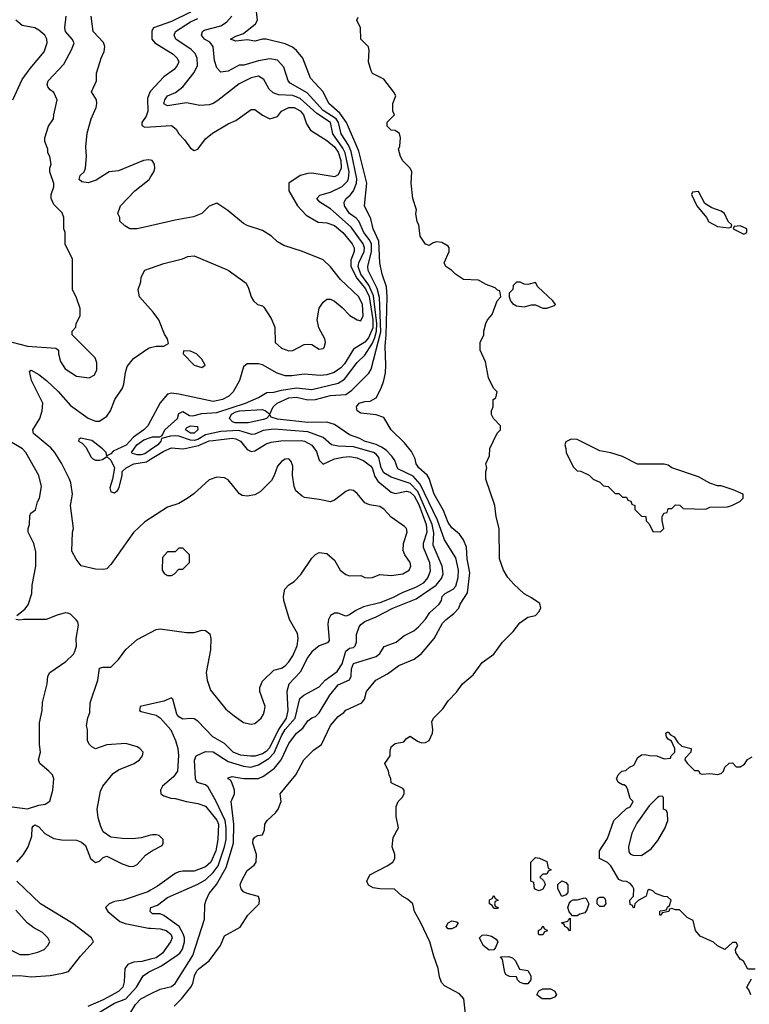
# Model space of a CAD drawing. Header units: inches. Extents: x 2348352 to 2479776, y 460422 to 613655.
# Tile 570 of 590: x 2449310 to 2453159, y 592540 to 597732. Entities that reach past the tile are written whole.
import ezdxf

# ---------------------------------------------------------------- set-up
doc = ezdxf.new("R2010")
doc.units = ezdxf.units.IN
doc.header["$MEASUREMENT"] = 0
doc.layers.add('C4549', color=7, linetype='Continuous')
doc.layers.add('C4559', color=7, linetype='Continuous')

msp = doc.modelspace()

# ---------------------------------------------------------------- linework, layer by layer
at = {"layer": 'C4549', "color": 4}
for points, elevation in [([(2449270, 596031), (2449350, 596011), (2449499.6, 595999.6), (2449514, 595990), (2449514, 595970), (2449524.7, 595930), (2449550, 595892), (2449610, 595852), (2449676.4, 595843.6), (2449702, 595858), (2449716.4, 595883.6), (2449716.4, 595923.6), (2449708, 595950), (2449586, 596070), (2449586, 596090), (2449606, 596110), (2449608, 596130), (2449628, 596170), (2449628, 596210), (2449610, 596266), (2449588, 596310), (2449588.7, 596470), (2449549.1, 596549.1), (2449548.7, 596610), (2449542, 596630), (2449542, 596690), (2449533.2, 596713.2), (2449490, 596758), (2449475.3, 596790), (2449475.3, 596810), (2449489, 596850), (2449488.9, 596868.9), (2449468.7, 596930), (2449468.7, 596950), (2449475.3, 596970), (2449468, 597010), (2449458, 597030), (2449458, 597050), (2449442, 597090), (2449442, 597110), (2449462, 597170), (2449488, 597210), (2449488.9, 597231.1), (2449508, 597310), (2449488.9, 597348.9), (2449470, 597362), (2449458, 597378), (2449454, 597390), (2449459, 597410), (2449542.5, 597497.5), (2449584.1, 597575.9), (2449597.2, 597610), (2449586, 597630), (2449552, 597670), (2449547, 597690), (2449555.6, 597750)], 68), ([(2450000, 596990.9), (2449990, 596992.7), (2449962, 596990), (2449830, 596936), (2449782, 596930), (2449713.5, 596886.5), (2449670, 596871.8), (2449637, 596877), (2449623.7, 596890), (2449629.3, 596910), (2449649.5, 596930.5), (2449656.2, 596950), (2449662, 597010), (2449658.9, 597061.1), (2449666.2, 597133.8), (2449686, 597210), (2449713.2, 597270), (2449717.2, 597290), (2449714, 597310), (2449689.1, 597350.9), (2449715.3, 597410), (2449715.3, 597450), (2449739, 597530), (2449755.5, 597564.5), (2449759, 597590), (2449751.9, 597611.9), (2449697.2, 597670), (2449686, 597750)], 64), ([(2449272.7, 597310), (2449322.4, 597417.6), (2449364.4, 597475.6), (2449438, 597562), (2449455.1, 597610), (2449452.3, 597630), (2449442.7, 597650), (2449410, 597677.2), (2449390, 597689.2), (2449322, 597702), (2449288.7, 597730)], 72), ([(2450000, 597354.4), (2449996, 597350), (2449984.1, 597315.9), (2449986, 597250), (2449976.1, 597223.9), (2449954.5, 597190), (2449953.6, 597173.6), (2449970, 597165.6), (2450000, 597167.4)], 56), ([(2450000, 596645.4), (2449930, 596629.2), (2449890, 596629), (2449864.7, 596644.7), (2449838, 596670), (2449838, 596690), (2449828, 596710), (2449842, 596750), (2449917.2, 596830), (2449992.7, 596890), (2450000, 596901.6)], 64), ([(2450000, 596205.6), (2449942, 596270), (2449935.3, 596310), (2449948.7, 596350), (2449950, 596374), (2449970, 596411.3), (2450000, 596421.7)], 64), ([(2450000, 595104.2), (2449970, 595085.2), (2449910, 595029), (2449790, 594859), (2449770, 594837.2), (2449750, 594832.3), (2449710, 594834.5), (2449633.2, 594853.2), (2449607.3, 594887.3), (2449585.2, 594930), (2449589, 595030), (2449594, 595050), (2449577.2, 595170), (2449588.7, 595230), (2449579.3, 595290), (2449573.2, 595310), (2449530, 595394), (2449495.1, 595450), (2449473.9, 595473.9), (2449382.7, 595550), (2449379.3, 595570), (2449416, 595630), (2449428.9, 595668.9), (2449432, 595710), (2449372, 595830), (2449362, 595878), (2449370, 595884.7), (2449410, 595861.6), (2449450.3, 595830.3), (2449511.8, 595771.8), (2449577.3, 595697.3), (2449670, 595630.4), (2449710, 595614.9), (2449730, 595615.5), (2449770, 595640.7), (2449789.5, 595670), (2449811.6, 595730), (2449851.8, 595790), (2449859.6, 595810), (2449867.5, 595872.5), (2449877, 595903), (2449910, 595946), (2449990, 596000.7), (2450000, 596003.2)], 64), ([(2450000, 595617.7), (2449985.2, 595590), (2449965.2, 595570), (2449910, 595530.4), (2449870.6, 595489.4), (2449802.5, 595457.5), (2449790, 595442.8), (2449770, 595432), (2449766, 595450), (2449747, 595470), (2449690, 595512.4), (2449630, 595526), (2449620.9, 595519.1), (2449619.3, 595510), (2449638.8, 595498.8), (2449658.9, 595478.9), (2449686, 595426), (2449696.1, 595416.1), (2449710, 595409.6), (2449730.4, 595409.6), (2449746.6, 595413.4), (2449770, 595429), (2449790, 595409.2), (2449809.3, 595369.3), (2449799.7, 595310), (2449784.4, 595264.4), (2449790, 595242), (2449810, 595238), (2449826, 595250), (2449835, 595265), (2449850.4, 595330), (2449850.5, 595350), (2449870.7, 595370), (2449911, 595390), (2449978.4, 595401.6), (2450000, 595414.6)], 56), ([(2449295.3, 594590), (2449336.5, 594623.5), (2449353.6, 594646.4), (2449373.6, 594706.4), (2449375.3, 594750), (2449395.3, 594850), (2449394.6, 594925.4), (2449384, 594970), (2449354, 595030), (2449354, 595050), (2449362, 595070), (2449363.1, 595116.9), (2449368, 595130), (2449393.2, 595146.8), (2449404, 595190), (2449414, 595210), (2449424, 595270), (2449410, 595328), (2449341.2, 595450), (2449324, 595470), (2449250, 595513.2)], 68), ([(2450000, 595463.6), (2449970, 595443.1), (2449950, 595437.6), (2449930, 595438.5), (2449904.2, 595444.2), (2449899.3, 595450), (2449928.4, 595490), (2449964, 595516), (2450000, 595528.9)], 52), ([(2449270, 593581), (2449350, 593570.7), (2449410, 593590.8), (2449444.7, 593595.3), (2449468.9, 593611.1), (2449484, 593670), (2449489, 593730), (2449482, 593750), (2449464, 593770), (2449415.3, 593810), (2449409, 593830), (2449419, 593870), (2449414, 593910), (2449414.6, 594025.4), (2449428.7, 594090), (2449429.1, 594130.9), (2449455.3, 594230), (2449458, 594270), (2449468.7, 594290), (2449552.5, 594347.5), (2449592.9, 594387.1), (2449600.2, 594399.8), (2449608.7, 594430), (2449608, 594470), (2449619, 594539), (2449616.4, 594556.4), (2449608.4, 594568.4), (2449578, 594598), (2449563.1, 594603.1), (2449550, 594604), (2449508.1, 594591.9), (2449450, 594569.3), (2449330, 594569), (2449310, 594565.2), (2449288.7, 594570)], 68), ([(2450000, 593431.5), (2449950, 593419), (2449906.4, 593413.6), (2449850, 593414), (2449790, 593422), (2449749.2, 593449.2), (2449738, 593478), (2449723.1, 593523.1), (2449719, 593570), (2449736.5, 593663.5), (2449749, 593690), (2449802, 593758), (2449830, 593777.3), (2449913.2, 593810), (2449941.2, 593830), (2449957.2, 593850), (2449961.2, 593870), (2449944, 593890), (2449930, 593898), (2449870, 593915.1), (2449770, 593909.2), (2449710, 593888), (2449690, 593898), (2449678, 593910), (2449668, 593930), (2449668, 593990), (2449662, 594010), (2449668.9, 594051.1), (2449680.4, 594079.6), (2449681.2, 594130), (2449721.2, 594250), (2449730, 594312), (2449750, 594318), (2449790, 594318), (2449830, 594358), (2449870, 594411.3), (2449930, 594464.7), (2450000, 594500.6)], 64), ([(2450000, 594122.8), (2449945.2, 594110), (2449941.2, 594090), (2449950, 594084.5), (2450000, 594072.4)], 56), ([(2449295.3, 593290), (2449329.3, 593330.7), (2449354, 593370), (2449373.6, 593426.4), (2449376, 593470), (2449381.2, 593478.8), (2449390, 593486.8), (2449410, 593475.5), (2449441.7, 593441.7), (2449490, 593414.8), (2449530, 593407.3), (2449610, 593406), (2449635.3, 593395.3), (2449657.3, 593377.3), (2449684, 593310), (2449710, 593287.7), (2449730, 593294.8), (2449750, 593314.8), (2449770, 593320.7), (2449850, 593280.7), (2449890, 593267.3), (2449912.1, 593267.9), (2449930, 593278), (2449973.2, 593326.8), (2450000, 593345.2)], 64), ([(2449270, 592690.5), (2449310, 592692.4), (2449370, 592686), (2449470, 592693), (2449536.2, 592703.8), (2449566.6, 592713.4), (2449630, 592794.8), (2449699, 592870), (2449689, 592890), (2449590, 592966.6), (2449419, 593070), (2449294, 593190)], 64), ([(2450000, 593141.9), (2449986.1, 593133.9), (2449855.3, 593090), (2449810, 593083), (2449782, 593070), (2449762, 593050), (2449774, 593030), (2449837.5, 592977.5), (2449866, 592966), (2449990, 592942), (2450000, 592941.4)], 56), ([(2449258, 592830), (2449310, 592802.8), (2449356.5, 592803.5), (2449404.7, 592815.3), (2449438, 592830), (2449458, 592850), (2449468, 592870), (2449458, 592890), (2449430, 592919), (2449384.1, 592944.1), (2449349.4, 592969.4), (2449290, 593037.2)], 68), ([(2450000, 593027.2), (2449997.2, 593030), (2450000, 593044)], 52), ([(2450000, 592778.4), (2449953.4, 592766.6), (2449910, 592762.6), (2449879.5, 592750), (2449865.1, 592730), (2449860.8, 592659.2), (2449853, 592630), (2449830, 592607.2), (2449750, 592563.2), (2449668.5, 592528.5)], 56), ([(2449292.2, 591587.7), (2449317.4, 591670), (2449355.1, 591750), (2449439.6, 591960.4), (2449454.3, 592030), (2449445.6, 592090), (2449482, 592150), (2449504.5, 592210), (2449516, 592290), (2449506.8, 592353.2), (2449509.5, 592370.5), (2449524.8, 592395.2), (2449544.5, 592415.5), (2449595.9, 592444.1), (2449690, 592474), (2449810, 592545.7), (2449870, 592568.7), (2449925.1, 592630), (2449961.2, 592690), (2449989.7, 592710.2), (2450000, 592715.2)], 52), ([(2449298, 591410), (2449320.5, 591439.5), (2449352, 591470), (2449362.7, 591490), (2449362.7, 591550), (2449403.6, 591710), (2449517, 591990), (2449539.3, 592070), (2449604, 592190), (2449670, 592281), (2449710, 592290.7), (2449750, 592286), (2449758, 592290), (2449768.7, 592310), (2449762, 592350), (2449764.7, 592375.3), (2449788.7, 592410), (2449890, 592490.6), (2449921.1, 592538.9), (2449949.5, 592570), (2450000, 592595.5)], 48)]:
    msp.add_lwpolyline(points, dxfattribs=dict(at, elevation=elevation))
at = {"layer": 'C4559', "color": 4}
for points, elevation in [([(2450000, 598047.9), (2450050, 598040.9), (2450083.7, 598023.7), (2450190, 597954.7), (2450206.2, 597930), (2450210.8, 597910.8), (2450226.3, 597810), (2450223.6, 597790), (2450218, 597782), (2450206.6, 597770), (2450110, 597722.6), (2450015.3, 597690), (2450006.6, 597673.4), (2450007.3, 597630), (2450022.7, 597610), (2450119, 597550), (2450141.2, 597530), (2450149.2, 597510), (2450141.2, 597490), (2450125.2, 597470), (2450070, 597431), (2450000, 597354.4)], 56), ([(2450123.7, 592530), (2450163.7, 592570), (2450212, 592630), (2450223.6, 592650), (2450231.6, 592690), (2450243.9, 592716.1), (2450256, 592730), (2450309.7, 592770.3), (2450369.2, 592850), (2450390, 592902), (2450472.1, 592947.9), (2450512.7, 593010), (2450573.2, 593070), (2450575.3, 593090), (2450568.7, 593108.7), (2450510, 593124), (2450490, 593134), (2450477.2, 593150), (2450473.2, 593170), (2450479.3, 593190), (2450510, 593246), (2450546.6, 593273.4), (2450557.2, 593290), (2450559.5, 593330), (2450539, 593390), (2450542, 593410), (2450550, 593422), (2450566, 593430), (2450590, 593434), (2450600.4, 593459.6), (2450602, 593490), (2450615.3, 593510), (2450659, 593550), (2450674, 593570), (2450688.7, 593610), (2450684, 593650), (2450766, 593750), (2450809.2, 593830), (2450860.1, 593879.9), (2450901.2, 593910), (2450950, 594011), (2450990, 594058), (2451020.4, 594079.6), (2451030, 594092), (2451114, 594130), (2451129, 594150), (2451139, 594190), (2451188.7, 594250), (2451250, 594282.8), (2451310, 594326.8), (2451390, 594360.7), (2451430, 594391), (2451496, 594470), (2451540.9, 594550), (2451559.3, 594570), (2451599.6, 594600.4), (2451626, 594630), (2451633.2, 594650), (2451672.3, 594710), (2451684.2, 594815.8), (2451671, 594890), (2451666.3, 594950), (2451650, 594989.2), (2451630, 595019.3), (2451590, 595052.7), (2451570, 595081.2), (2451544.5, 595144.5), (2451496.3, 595230), (2451470, 595313.2), (2451459.5, 595330), (2451414.5, 595370), (2451400.9, 595390), (2451395.9, 595415.9), (2451375.9, 595455.9), (2451340.1, 595500.1), (2451270, 595568.7), (2451230, 595635.3), (2451190, 595649), (2451110, 595657), (2451089.3, 595670), (2451087, 595690), (2451101.2, 595710), (2451130, 595719.3), (2451159.1, 595720.9), (2451190, 595739.1), (2451216.4, 595790), (2451230.9, 595830), (2451239.7, 595870), (2451241.3, 595910), (2451236.9, 596010), (2451243.1, 596070), (2451248.6, 596270), (2451244.4, 596324.4), (2451221.6, 596390), (2451209.7, 596449.7), (2451203.8, 596563.8), (2451174.3, 596630), (2451162.6, 596682.6), (2451129.4, 596750), (2451141.3, 596870), (2451098.8, 597038.8), (2451034.3, 597190), (2450998.7, 597238.7), (2450940.7, 597290), (2450911.2, 597351.2), (2450844.4, 597424.4), (2450803.7, 597530), (2450769.3, 597570), (2450747.9, 597587.9), (2450710, 597604.5), (2450610, 597629.2), (2450590, 597629.2), (2450550, 597618.4), (2450510, 597626.6), (2450450, 597619.3), (2450422, 597630), (2450450, 597646), (2450490, 597658.8), (2450554, 597710), (2450564, 597730), (2450557.2, 597790)], 44), ([(2450000, 592595.5), (2450050, 592620.7), (2450110, 592634.8), (2450129, 592650), (2450222.2, 592797.7), (2450285.2, 592990), (2450287, 593067), (2450293.6, 593090), (2450310, 593124), (2450348.4, 593171.5), (2450398.6, 593261.4), (2450437.7, 593390), (2450439.7, 593490), (2450426, 593610), (2450442, 593650), (2450442, 593670), (2450428.7, 593710), (2450422, 593722), (2450408.7, 593730), (2450410, 593734), (2450430, 593742), (2450490, 593730.4), (2450570, 593731.8), (2450596.6, 593743.4), (2450653.9, 593786.1), (2450689.8, 593830.2), (2450730, 593916), (2450769.4, 593970), (2450803.6, 593996.4), (2450830, 594034.8), (2450850, 594050.7), (2450870, 594058.8), (2450890, 594077.3), (2450945.1, 594170), (2450990, 594225.5), (2451049.4, 594250.6), (2451059, 594270), (2451060.5, 594310), (2451070, 594337.3), (2451190, 594374), (2451209.2, 594390), (2451232.9, 594427.1), (2451295.3, 594450), (2451336.5, 594483.5), (2451388, 594510), (2451413.2, 594530), (2451450, 594571), (2451473.6, 594606.4), (2451522.7, 594650), (2451534.5, 594670), (2451538, 594690), (2451554.2, 594705.9), (2451597, 594730), (2451610, 594744.9), (2451622, 594790), (2451625.1, 594830), (2451610, 594894), (2451550, 594989.2), (2451513.8, 595093.8), (2451422.4, 595282.4), (2451384.6, 595324.6), (2451304.7, 595364.7), (2451287.7, 595407.7), (2451272.3, 595430), (2451242.2, 595462.2), (2451218.8, 595478.8), (2451190, 595492.6), (2451129.2, 595510), (2451104.4, 595524.4), (2451050, 595543.7), (2450970, 595598), (2450930, 595609.6), (2450830, 595607.4), (2450670, 595625.4), (2450636, 595636), (2450630, 595648), (2450612, 595630), (2450595.9, 595624.1), (2450514.1, 595605.9), (2450446.4, 595606.4), (2450431.8, 595611.8), (2450415.8, 595630), (2450427.5, 595652.5), (2450450, 595665), (2450470, 595669.3), (2450590, 595676.5), (2450606.8, 595670), (2450630, 595651.3), (2450647.6, 595690), (2450667.6, 595710), (2450730, 595738), (2450770, 595742), (2450830, 595727), (2450870, 595728.7), (2450948.7, 595750), (2451030, 595756.4), (2451061.1, 595778.9), (2451151.6, 595868.4), (2451163.7, 595890), (2451213.9, 596086.1), (2451207.7, 596267.7), (2451195.1, 596315.1), (2451148.3, 596410), (2451146.6, 596430), (2451165.3, 596510), (2451164.8, 596550), (2451153.3, 596573.3), (2451124.7, 596610), (2451098.7, 596670), (2451085.2, 596685.2), (2451049.6, 596710), (2451022.9, 596750), (2451020.9, 596770), (2451032.7, 596790), (2451053.5, 596806.5), (2451069.8, 596830.2), (2451086, 596870), (2451087.5, 596892.5), (2451057.9, 597037.9), (2451043.8, 597070), (2451005.3, 597130), (2450990.8, 597190), (2450978.8, 597210), (2450910, 597253.5), (2450826.1, 597346.1), (2450737.2, 597397.2), (2450726.6, 597410), (2450702.5, 597482.5), (2450670, 597518), (2450630, 597525.6), (2450570, 597515.6), (2450492.9, 597492.9), (2450467.9, 597492.1), (2450410, 597460.9), (2450370, 597455.3), (2450350, 597478), (2450337.2, 597517.2), (2450329.4, 597590), (2450313.1, 597613.1), (2450284, 597630), (2450269.2, 597650), (2450274, 597670), (2450283.6, 597676.4), (2450370, 597700.3), (2450401.4, 597718.6), (2450429.5, 597750)], 48), ([(2450000, 595528.9), (2450010, 595532.4), (2450047.2, 595532.8), (2450060.4, 595539.6), (2450075.1, 595570), (2450142.7, 595630), (2450150, 595656), (2450170, 595666.8), (2450205.3, 595645.3), (2450223.7, 595643.7), (2450270, 595656.5), (2450350, 595661.1), (2450501.2, 595710), (2450570, 595740.5), (2450614, 595766), (2450650, 595768.4), (2450690, 595779.5), (2450770, 595791.7), (2450850, 595781.3), (2450990, 595814.9), (2451022.5, 595837.5), (2451090, 595923.8), (2451130, 595962.4), (2451170, 596027.2), (2451183, 596057), (2451192.1, 596090), (2451193.4, 596130), (2451176.9, 596276.9), (2451151.5, 596331.5), (2451109, 596390), (2451095.3, 596430), (2451098.5, 596450), (2451127.4, 596510), (2451128.6, 596530), (2451122.2, 596550), (2451057.7, 596637.7), (2450950, 596734), (2450893.2, 596770), (2450877.2, 596790), (2450892.5, 596807.5), (2450950, 596823.1), (2451010, 596851.8), (2451038.5, 596881.5), (2451044.5, 596895.5), (2451047, 596930), (2451027.4, 597030), (2451014.8, 597054.8), (2450961.5, 597130), (2450949.7, 597190), (2450877.9, 597237.9), (2450790, 597316.8), (2450750, 597332.1), (2450675.3, 597335.3), (2450646.2, 597346.2), (2450626.2, 597366.2), (2450597.6, 597417.6), (2450570, 597435.1), (2450530, 597425.1), (2450466.6, 597393.4), (2450354.3, 597305.7), (2450330, 597289.6), (2450310, 597283.6), (2450259.6, 597279.6), (2450190, 597294.5), (2450090, 597278), (2450070, 597288), (2450075.1, 597310), (2450089.4, 597330), (2450131.3, 597348.7), (2450170, 597377.3), (2450230, 597454), (2450247.6, 597490), (2450246, 597530), (2450234.7, 597554.7), (2450214.9, 597574.9), (2450132.7, 597630), (2450123.7, 597650), (2450132.3, 597670), (2450210, 597720.3), (2450250, 597737.8)], 52), ([(2451662, 592490), (2451653.2, 592570), (2451630, 592595.3), (2451550, 592638), (2451534.6, 592654.6), (2451524.7, 592684.7), (2451518, 592730), (2451493.6, 592793.6), (2451472.7, 592870), (2451426.6, 592970), (2451392.7, 593030), (2451384, 593070), (2451355.5, 593095.5), (2451328, 593110), (2451287.3, 593147.3), (2451210, 593148.7), (2451174.5, 593154.5), (2451149.4, 593169.4), (2451141.2, 593190), (2451157.5, 593222.5), (2451248.7, 593270), (2451278, 593290), (2451288.7, 593310), (2451288.7, 593330), (2451275.3, 593370), (2451280.4, 593419.6), (2451308, 593470), (2451295.3, 593530), (2451296.4, 593583.6), (2451306, 593610), (2451328, 593630), (2451338, 593650), (2451338, 593670), (2451330, 593678), (2451268.7, 593708.7), (2451268, 593730), (2451258, 593750), (2451255.3, 593770), (2451235.3, 593810), (2451264, 593850), (2451264.1, 593875.9), (2451270, 593898), (2451290, 593914.8), (2451336.5, 593923.5), (2451350, 593942), (2451370, 593954), (2451407.5, 593927.5), (2451430, 593919.1), (2451450, 593920.7), (2451469.5, 593930.5), (2451486.6, 593970), (2451489.3, 593990), (2451484, 594030), (2451493.2, 594050), (2451541.5, 594098.5), (2451570, 594141), (2451614.5, 594185.5), (2451646, 594230), (2451702, 594278), (2451750, 594342.8), (2451810, 594387.3), (2451857, 594450), (2451913.4, 594506.6), (2451947.9, 594552.1), (2451990, 594582), (2452030, 594591), (2452049, 594610), (2452059, 594630), (2452052.9, 594652.9), (2452010, 594684), (2451970, 594704), (2451915.5, 594755.5), (2451885.2, 594790), (2451861.2, 594830), (2451840.9, 594890), (2451839, 595050), (2451824, 595110), (2451815.3, 595170), (2451768.7, 595310), (2451768.7, 595350), (2451774, 595370), (2451769.1, 595390.9), (2451787.3, 595432.7), (2451788.9, 595471.1), (2451828.4, 595551.6), (2451846, 595570), (2451846, 595590), (2451808.9, 595628.9), (2451798, 595650), (2451798, 595670), (2451808, 595690), (2451808, 595730), (2451822, 595738), (2451828, 595770), (2451809.1, 595789.1), (2451783.2, 595843.2), (2451767.3, 595927.3), (2451738, 595990), (2451738, 596030), (2451758, 596070), (2451758, 596090), (2451768, 596130), (2451778, 596150), (2451802, 596178), (2451828, 596250), (2451848, 596270), (2451842, 596302), (2451830, 596306), (2451818, 596318), (2451770, 596335.3), (2451730, 596358), (2451650, 596362), (2451608, 596390), (2451589.1, 596409.1), (2451558, 596430), (2451548, 596450), (2451575.3, 596510), (2451575.3, 596530), (2451570, 596538), (2451536.5, 596556.5), (2451510, 596561.2), (2451490, 596555.3), (2451470, 596542), (2451450, 596548.7), (2451422, 596590), (2451415.3, 596650), (2451406, 596666), (2451399.3, 596710), (2451402.7, 596730), (2451383.7, 596790), (2451374, 596870), (2451379, 596930), (2451368.7, 596950), (2451330, 596988), (2451319, 597010), (2451308.7, 597050), (2451314.6, 597065.4), (2451319, 597110), (2451312.7, 597132.7), (2451290, 597148.7), (2451269.1, 597149.1), (2451248.7, 597170), (2451248, 597192), (2451286, 597230), (2451278, 597250), (2451278, 597290), (2451293.2, 597330), (2451284, 597350), (2451230, 597419), (2451170, 597449), (2451163.3, 597463.3), (2451149.5, 597510), (2451153.2, 597570), (2451149.3, 597589.3), (2451109, 597630), (2451108, 597690), (2451088, 597730), (2451094.6, 597745.4)], 36), ([(2450000, 597167.4), (2450110, 597174), (2450135.5, 597155.5), (2450149, 597130), (2450178.6, 597098.6), (2450210, 597054), (2450230, 597042), (2450250, 597049), (2450290, 597104), (2450326.2, 597133.8), (2450410, 597182.7), (2450450, 597200.9), (2450530, 597259), (2450550, 597259), (2450590, 597229), (2450630, 597209), (2450670, 597222), (2450691.3, 597250), (2450730, 597269.2), (2450758, 597270), (2450790, 597252), (2450806, 597230), (2450822.5, 597182.5), (2450844, 597150), (2450930, 597095.6), (2450970, 597061.1), (2450990, 597034.3), (2451004.5, 596990), (2451005.4, 596950), (2450990, 596913.4), (2450970, 596903.1), (2450850, 596923), (2450830, 596922), (2450788.7, 596910), (2450728.7, 596870), (2450729, 596830), (2450776, 596750), (2450821.7, 596701.7), (2450884, 596664), (2450930, 596660.5), (2450970, 596647.8), (2451015.1, 596610), (2451064.2, 596550), (2451074.3, 596530), (2451074.3, 596510), (2451056.1, 596463.9), (2451057.1, 596430), (2451087.4, 596370), (2451133.3, 596313.3), (2451153.4, 596273.4), (2451172.7, 596150), (2451173.3, 596106.7), (2451150, 596054.3), (2451130, 596031.8), (2451070, 595995.5), (2451023.2, 595916.8), (2451004.1, 595895.9), (2450968.3, 595871.7), (2450930, 595859.7), (2450895.3, 595855.3), (2450810, 595863.1), (2450745.6, 595854.4), (2450710, 595854.6), (2450667.9, 595867.9), (2450590, 595913), (2450570, 595917.3), (2450510, 595918), (2450490, 595902), (2450469.4, 595830), (2450435.1, 595770), (2450413, 595747), (2450379, 595730), (2450330, 595719.3), (2450150, 595757.3), (2450110, 595762.8), (2450090, 595758), (2450050, 595711.3), (2450000, 595617.7)], 56), ([(2450000, 596901.6), (2450018, 596930), (2450022.7, 596950), (2450021.2, 596970), (2450009.2, 596989.2), (2450000, 596990.9)], 64), ([(2450000, 596421.7), (2450070, 596446), (2450169.3, 596470.7), (2450196.5, 596483.5), (2450230, 596486.8), (2450410, 596410.8), (2450503.5, 596343.5), (2450516.8, 596316.8), (2450530.8, 596270), (2450542.8, 596250), (2450564.7, 596230), (2450590, 596222.8), (2450596.7, 596216.7), (2450635.8, 596155.8), (2450656.3, 596110), (2450658, 596030), (2450690, 596000.4), (2450730, 595985.5), (2450750, 595988), (2450810, 596018.8), (2450830, 596021), (2450850, 596018.8), (2450890, 595994.8), (2450910, 595998.8), (2450915.6, 596004.4), (2450923.7, 596030), (2450919.5, 596050), (2450887.2, 596107.2), (2450878.4, 596150), (2450889.7, 596210.3), (2450910, 596242.8), (2450930, 596258.8), (2450950, 596259.1), (2450970, 596247.7), (2451010, 596214.9), (2451051.5, 596171.5), (2451090, 596148.7), (2451110, 596143.8), (2451122.2, 596170), (2451118.3, 596230), (2451099.3, 596270), (2451001.5, 596361.5), (2450949.6, 596429.7), (2450910, 596465.2), (2450802, 596510), (2450702.3, 596542.3), (2450670, 596560.9), (2450637.2, 596590), (2450590, 596620.9), (2450510, 596647), (2450490, 596658), (2450406.8, 596726.8), (2450350, 596764), (2450310, 596749), (2450270.4, 596709.6), (2450226.9, 596693.1), (2450130, 596675.6), (2450000, 596645.4)], 64), ([(2450000, 596003.2), (2450030, 596010.8), (2450070, 596011.3), (2450094.6, 596025.4), (2450088.7, 596050), (2450073.6, 596073.6), (2450044, 596150), (2450014, 596190), (2450000, 596205.6)], 64), ([(2450000, 593044), (2450001.2, 593050), (2450037, 593063), (2450090, 593104.4), (2450250, 593173.4), (2450290, 593197.1), (2450330, 593234.6), (2450357.2, 593270), (2450389.8, 593370), (2450398.4, 593410), (2450399.3, 593470), (2450392.9, 593510), (2450345.7, 593610), (2450304.7, 593684.8), (2450290, 593696.9), (2450246.6, 593710), (2450236.9, 593730), (2450232.1, 593827.9), (2450241.2, 593850), (2450290, 593873), (2450330, 593872.4), (2450410, 593820.9), (2450490, 593796.5), (2450529.6, 593790.3), (2450570, 593803.1), (2450624.1, 593835.9), (2450652.8, 593867.2), (2450690, 593955.8), (2450710, 593988.7), (2450762.6, 594050), (2450787.3, 594152.7), (2450808.7, 594170), (2450890, 594214), (2450920.9, 594250), (2450984.4, 594295.6), (2451010, 594334.8), (2451030, 594402.8), (2451050, 594419.1), (2451070, 594422), (2451079.3, 594430), (2451086, 594450), (2451086, 594490), (2451100.9, 594530), (2451110, 594542.8), (2451130, 594559.1), (2451190, 594583), (2451277.2, 594630), (2451400.8, 594679.2), (2451506, 594750), (2451535.2, 594784.8), (2451542.9, 594810), (2451537.6, 594850), (2451490, 594962), (2451493.6, 595026.4), (2451486, 595070), (2451410, 595244.4), (2451370, 595286.6), (2451270, 595319.1), (2451230, 595343), (2451217.2, 595370), (2451203.5, 595423.5), (2451190, 595441.6), (2451176, 595450), (2451070, 595479.3), (2450990, 595483.5), (2450955.3, 595490), (2450909.7, 595529.7), (2450830, 595559.1), (2450650, 595572.4), (2450593.5, 595566.5), (2450550, 595546.6), (2450534.9, 595545.1), (2450465.6, 595565.6), (2450370, 595560.4), (2450290, 595543.5), (2450250, 595518.5), (2450230, 595513.2), (2450210, 595515), (2450150, 595535.4), (2450130, 595538.7), (2450104.4, 595535.6), (2450056.9, 595523.1), (2450053.4, 595510), (2450038.7, 595490), (2450000, 595463.6)], 52), ([(2450000, 595414.6), (2450070, 595456.3), (2450110, 595474.7), (2450170, 595469.7), (2450190, 595472.6), (2450252.7, 595487.3), (2450310, 595510.8), (2450330, 595513.8), (2450430, 595526.2), (2450450, 595521.7), (2450474, 595510), (2450510, 595465.6), (2450530, 595455.1), (2450550, 595458), (2450610, 595495.6), (2450635.6, 595504.4), (2450687.7, 595512.3), (2450793.8, 595513.8), (2450812.7, 595510), (2450850, 595489.5), (2450874.8, 595454.8), (2450890, 595408.7), (2450910, 595389.3), (2450970, 595416.2), (2451014.7, 595425.3), (2451050, 595429.7), (2451090, 595422), (2451125.3, 595405.3), (2451160.4, 595380.4), (2451169.7, 595369.7), (2451183.6, 595323.6), (2451199.5, 595299.5), (2451270, 595241.6), (2451290, 595233.6), (2451350, 595246.9), (2451370, 595241), (2451390, 595221.7), (2451415.4, 595175.4), (2451454.6, 595070), (2451457.1, 595030), (2451438, 594970), (2451438.5, 594950), (2451471, 594870), (2451475.6, 594824.4), (2451463, 594790), (2451438.9, 594761.1), (2451400.6, 594739.4), (2451326.6, 594710), (2451276.3, 594683.7), (2451210, 594656.5), (2451123.8, 594636.2), (2451082.7, 594617.3), (2451050, 594593.4), (2451030, 594587.7), (2450990, 594602), (2450970, 594602), (2450949.6, 594590.4), (2450939.3, 594570), (2450934.8, 594545.2), (2450942, 594458), (2450932.9, 594447.1), (2450890, 594431.3), (2450850, 594398.8), (2450830, 594371), (2450788.5, 594291.5), (2450730, 594227.7), (2450718.2, 594190), (2450723.5, 594090), (2450715.8, 594050), (2450674.6, 593990), (2450627.5, 593892.5), (2450610, 593872.6), (2450590, 593861.2), (2450550, 593849.1), (2450527.9, 593847.9), (2450474.7, 593854.7), (2450436.3, 593870), (2450390, 593916), (2450328.2, 593950), (2450250, 594032.7), (2450230, 594044.9), (2450210, 594047.7), (2450170, 594044), (2450150, 594056), (2450138.8, 594070), (2450118, 594150), (2450110, 594156), (2450070, 594139.1), (2450000, 594122.8)], 56), ([(2450000, 594500.6), (2450030, 594516), (2450050, 594521), (2450190, 594501), (2450230, 594501), (2450270, 594514), (2450290.6, 594510.6), (2450313.4, 594493.4), (2450318.8, 594470), (2450316, 594410), (2450293.4, 594290), (2450298, 594250), (2450316.4, 594196.4), (2450396.8, 594096.8), (2450441.4, 594061.4), (2450490, 594026.8), (2450530, 594017.3), (2450550, 594020.7), (2450582.7, 594050), (2450595.1, 594070), (2450600.9, 594090), (2450603.7, 594110), (2450576, 594190), (2450576, 594210), (2450590, 594244.7), (2450650, 594302.8), (2450690, 594313.4), (2450710, 594324.9), (2450730, 594345.7), (2450750, 594377), (2450773.8, 594430), (2450778.8, 594470), (2450774.8, 594494.8), (2450733.6, 594570), (2450702.7, 594670), (2450701.2, 594690), (2450708.7, 594730), (2450730, 594752), (2450758, 594770), (2450792.9, 594807.1), (2450850, 594892), (2450870, 594912), (2450890, 594922), (2450930, 594918), (2450970, 594882), (2451001, 594830), (2451030, 594806), (2451050, 594798.8), (2451110, 594801), (2451130.6, 594790.6), (2451148.5, 594788.5), (2451170, 594790.5), (2451210, 594807.3), (2451270, 594800.7), (2451330, 594810.5), (2451363.7, 594830), (2451373, 594850), (2451369.4, 594870), (2451340.9, 594910), (2451333.4, 594933.4), (2451333.6, 594970), (2451354, 595030), (2451349.3, 595050), (2451339.7, 595059.7), (2451269.8, 595109.8), (2451231.5, 595150), (2451210, 595164.7), (2451154.5, 595174.5), (2451130, 595183.7), (2451090, 595233.2), (2451070, 595249.3), (2451050, 595252.7), (2451030, 595243.7), (2450970, 595199), (2450950, 595189), (2450890, 595202.7), (2450812.9, 595212.9), (2450798.9, 595218.9), (2450767, 595247), (2450756.9, 595270), (2450749.6, 595329.6), (2450750, 595378), (2450742, 595402), (2450730, 595416), (2450710, 595415.1), (2450690, 595402.7), (2450670, 595377.2), (2450651.9, 595328.1), (2450637.4, 595302.6), (2450577.4, 595242.6), (2450550, 595226.6), (2450510, 595219.3), (2450483.9, 595223.9), (2450470, 595232.7), (2450410, 595305.2), (2450390, 595317.2), (2450350, 595319.3), (2450310, 595306), (2450227.9, 595232.1), (2450193.2, 595206.8), (2450150, 595181.2), (2450090, 595161.2), (2450000, 595104.2)], 64), ([(2450000, 594072.4), (2450030, 594065.1), (2450051.5, 594051.5), (2450107.1, 593987.1), (2450132, 593932), (2450144, 593890), (2450147.6, 593852.4), (2450142, 593770), (2450120.2, 593739.8), (2450062.7, 593690), (2450053.2, 593670), (2450054, 593650), (2450070, 593639.3), (2450107.2, 593627.2), (2450130, 593626), (2450190, 593609.3), (2450250, 593599), (2450290, 593585.2), (2450350, 593511.6), (2450358, 593490), (2450355.3, 593410), (2450343.5, 593350), (2450317.4, 593290), (2450290, 593264.6), (2450230, 593241.7), (2450170, 593243.1), (2450150, 593239.5), (2450129.4, 593230), (2450036.8, 593163.2), (2450000, 593141.9)], 56), ([(2453190, 592726), (2453150, 592726), (2453128.4, 592768.4), (2453110, 592778), (2453087.3, 592812.7), (2453086, 592830), (2453098, 592850), (2453090, 592866), (2453070, 592866), (2453028.9, 592828.9), (2452990, 592848), (2452970, 592868), (2452899, 592899), (2452875.3, 592930), (2452862, 592982), (2452830, 592998), (2452790, 593038), (2452770, 593038), (2452750, 593046), (2452738, 593042), (2452734, 593030), (2452698, 593022), (2452694, 593010), (2452686, 593010), (2452686, 593030), (2452690, 593034), (2452722, 593038), (2452727.3, 593052.7), (2452738, 593062), (2452746, 593090), (2452727.3, 593107.3), (2452708.4, 593108.4), (2452664, 593124), (2452650, 593138), (2452630, 593146), (2452622, 593138), (2452614, 593110), (2452571.6, 593088.4), (2452554, 593070), (2452551.1, 593048.9), (2452546, 593050), (2452542, 593062), (2452530, 593066), (2452528, 593090), (2452548, 593110), (2452548.7, 593150), (2452543.1, 593163.1), (2452530, 593178), (2452510, 593188), (2452488.9, 593188.9), (2452470, 593198), (2452428, 593270), (2452410, 593288), (2452369.1, 593309.1), (2452369, 593350), (2452410, 593414), (2452444, 593510), (2452510, 593572), (2452530, 593582), (2452546, 593610), (2452530, 593626), (2452516.4, 593676.4), (2452508.4, 593688.4), (2452498, 593698), (2452490, 593698), (2452468.7, 593710), (2452458, 593730), (2452466, 593750), (2452486, 593770), (2452507.3, 593772.7), (2452526, 593790), (2452550, 593802), (2452570, 593842), (2452590, 593856), (2452610, 593858), (2452631.6, 593851.6), (2452671.1, 593851.1), (2452710, 593834), (2452742, 593838), (2452746, 593850), (2452766, 593870), (2452766, 593890), (2452748.4, 593928.4), (2452730, 593938), (2452722, 593950), (2452718, 593970), (2452724.7, 593975.3), (2452730, 593976), (2452742, 593962), (2452762, 593950), (2452781, 593921), (2452802, 593902), (2452851.3, 593890), (2452850.9, 593869.1), (2452821, 593839), (2452818, 593830), (2452830, 593812), (2452870, 593774), (2452890, 593774), (2452898, 593758), (2452910, 593754), (2452950, 593758), (2452990, 593751.3), (2453010, 593758), (2453022, 593770), (2453030, 593791.3), (2453052.7, 593812.7), (2453070, 593814), (2453090, 593792), (2453110, 593792), (2453132.9, 593807.1), (2453149.3, 593830.7), (2453174, 593846)], 32), ([(2450000, 593345.2), (2450010, 593352), (2450062, 593378), (2450066, 593390), (2450066, 593410), (2450046, 593430), (2450030, 593434), (2450010, 593434), (2450000, 593431.5)], 64), ([(2450000, 592715.2), (2450057.2, 592742.8), (2450140.8, 592799.2), (2450154.5, 592810), (2450168.2, 592831.8), (2450179.7, 592870), (2450178.5, 592890), (2450172.6, 592912.6), (2450150.9, 592950.9), (2450070, 593009.4), (2450050, 593017.2), (2450010, 593017.2), (2450000, 593027.2)], 52), ([(2450000, 592941.4), (2450050, 592938.3), (2450082.7, 592930), (2450107, 592910), (2450110, 592902), (2450113.6, 592890), (2450105.1, 592870), (2450062.4, 592810), (2450030, 592786), (2450000, 592778.4)], 56), ([(2453166, 592590), (2453156.4, 592616.4), (2453146, 592630), (2453170, 592674)], 32)]:
    msp.add_lwpolyline(points, dxfattribs=dict(at, elevation=elevation))
for points, elevation in [([(2452890, 596826), (2452858, 596822), (2452854, 596810), (2452882, 596750), (2452932, 596690), (2452945.4, 596665.4), (2452990, 596642), (2453050, 596634), (2453062, 596638), (2453066, 596650), (2453047.3, 596667.3), (2453028, 596710), (2453010, 596722), (2452960.2, 596740.2), (2452923.1, 596763.1)], 36), ([(2453110, 596646), (2453078, 596642), (2453074, 596630), (2453130, 596602), (2453146, 596610), (2453146, 596630)], 36), ([(2451950, 596348), (2451930, 596348), (2451912, 596330), (2451911.3, 596310), (2451891.3, 596290), (2451891.3, 596270), (2451898.8, 596250), (2451910, 596236), (2451930, 596222.8), (2451970, 596217.3), (2452010, 596228.2), (2452030, 596228.2), (2452070, 596210.8), (2452090, 596210.8), (2452130, 596224.7), (2452135.3, 596230), (2452122, 596250), (2452043.1, 596323.1), (2452030, 596346), (2451990, 596335.3), (2451970, 596338)], 36), ([(2450174, 595986), (2450172, 595970), (2450230, 595911.3), (2450270, 595898), (2450288, 595910), (2450270, 595942), (2450242, 595970), (2450210, 595984)], 64), ([(2450210, 595551.8), (2450184.7, 595570), (2450190, 595580.7), (2450211.3, 595591.3), (2450246.8, 595586.8), (2450250, 595569.6), (2450230, 595552)], 48), ([(2452219.6, 595520.4), (2452190, 595506), (2452184.7, 595490), (2452191.3, 595471.3), (2452192, 595450), (2452230, 595374), (2452250, 595354), (2452270, 595352), (2452314, 595330), (2452334, 595310), (2452370, 595294), (2452390, 595274), (2452414, 595270), (2452450, 595234), (2452470, 595234), (2452490, 595214), (2452510, 595214), (2452518, 595198), (2452532.7, 595192.7), (2452538, 595178), (2452554, 595170), (2452554, 595150), (2452590, 595114), (2452612.7, 595112.7), (2452614, 595090), (2452630, 595074), (2452650, 595034), (2452690, 595032), (2452708, 595050), (2452698, 595090), (2452698, 595110), (2452708, 595130), (2452726, 595134), (2452730, 595154), (2452750, 595154), (2452770, 595174), (2452791.6, 595171.6), (2452810, 595154), (2452930, 595152), (2452950, 595162), (2453043.6, 595163.6), (2453066, 595170), (2453108.4, 595191.6), (2453126, 595210), (2453126, 595230), (2453074, 595254), (2453010, 595274), (2452990, 595274), (2452950, 595288.7), (2452890, 595322), (2452750, 595368.7), (2452730, 595384), (2452710, 595389), (2452568.9, 595388.9), (2452490, 595428.7), (2452428.4, 595448.4), (2452370, 595458), (2452250, 595518)], 36), ([(2450170, 594946), (2450150, 594946), (2450130, 594926), (2450090, 594926), (2450063.6, 594896.4), (2450062, 594830), (2450074, 594810), (2450090, 594802), (2450110, 594802), (2450126, 594810), (2450150, 594834), (2450170, 594834), (2450206, 594870), (2450206, 594910)], 68), ([(2452698, 593638), (2452683.6, 593636.4), (2452674, 593630), (2452630, 593586), (2452564.5, 593495.5), (2452538, 593442), (2452521, 593370), (2452523.6, 593343.6), (2452531.6, 593331.6), (2452546.4, 593326.4), (2452590, 593324.7), (2452640.2, 593359.8), (2452675.5, 593404.5), (2452715.3, 593470), (2452728.7, 593510), (2452727.3, 593547.3), (2452722, 593562), (2452706, 593570), (2452706, 593630)], 32), ([(2452050, 593138), (2452030, 593146), (2452026, 593150), (2452022, 593182), (2452006, 593190), (2452006, 593290), (2452030, 593314), (2452051.6, 593311.6), (2452090, 593294), (2452098, 593258), (2452114, 593250), (2452098, 593242), (2452090, 593226), (2452070, 593226), (2452054, 593210), (2452072.7, 593192.7), (2452079.6, 593179.6), (2452082, 593170), (2452070, 593148)], 32), ([(2452170, 593108), (2452148, 593150), (2452148.4, 593171.6), (2452168.7, 593191.3), (2452190, 593182), (2452202, 593170), (2452202, 593130), (2452190, 593118)], 32), ([(2451810, 593046), (2451802, 593062), (2451788, 593070), (2451788.7, 593091.3), (2451802, 593098), (2451810, 593114), (2451818, 593098), (2451834, 593090), (2451818, 593082), (2451814, 593070), (2451818, 593058), (2451834, 593050), (2451830, 593046)], 32), ([(2452226, 593006), (2452208.4, 593028.4), (2452202, 593050), (2452208.4, 593071.6), (2452216.4, 593083.6), (2452228.7, 593091.3), (2452250, 593091.3), (2452290, 593102), (2452298, 593098), (2452312, 593070), (2452302, 593038), (2452290, 593022), (2452264.7, 593015.3), (2452250, 593006)], 32), ([(2452370, 593055.3), (2452355.3, 593070), (2452355.3, 593090), (2452360.2, 593099.8), (2452370, 593104.7), (2452390, 593104.7), (2452397.3, 593097.3), (2452401, 593070), (2452390, 593055.3)], 32), ([(2451570, 592939), (2451559, 592950), (2451569.5, 592970.5), (2451590, 592981), (2451616, 592976), (2451622, 592970), (2451610, 592948), (2451590, 592939)], 32), ([(2452210, 592928), (2452202, 592942), (2452186, 592950), (2452182, 592962), (2452168, 592970), (2452202, 592978), (2452206, 592990), (2452214, 592994), (2452214, 592930)], 32), ([(2451785.6, 592825.6), (2451754, 592850), (2451735.3, 592890), (2451742, 592898), (2451750, 592904.7), (2451770, 592906), (2451798.8, 592898.8), (2451823.6, 592883.6), (2451831.1, 592868.9), (2451819.8, 592840.2), (2451810, 592828)], 32), ([(2452050, 592906), (2452046, 592910), (2452046, 592930), (2452062, 592938), (2452070, 592954), (2452078, 592938), (2452092, 592932), (2452090, 592926), (2452078, 592922), (2452070, 592906)], 32), ([(2451970, 592648.7), (2451950, 592655.3), (2451935.3, 592670), (2451930, 592686), (2451892.7, 592687.3), (2451876.4, 592696.4), (2451868.9, 592708.9), (2451856.4, 592776.4), (2451846, 592790), (2451888.4, 592791.6), (2451910, 592784.7), (2451924.7, 592770), (2451945.4, 592725.4), (2451990, 592718), (2452006, 592690), (2452006, 592670), (2451990, 592648.7)], 32), ([(2452110, 592568.7), (2452066, 592570), (2452038, 592590), (2452048.9, 592611.1), (2452070, 592622), (2452110, 592622), (2452132, 592610), (2452142, 592590), (2452130, 592578)], 32)]:
    msp.add_lwpolyline(points, close=True, dxfattribs=dict(at, elevation=elevation))

doc.saveas('drawing.dxf')
